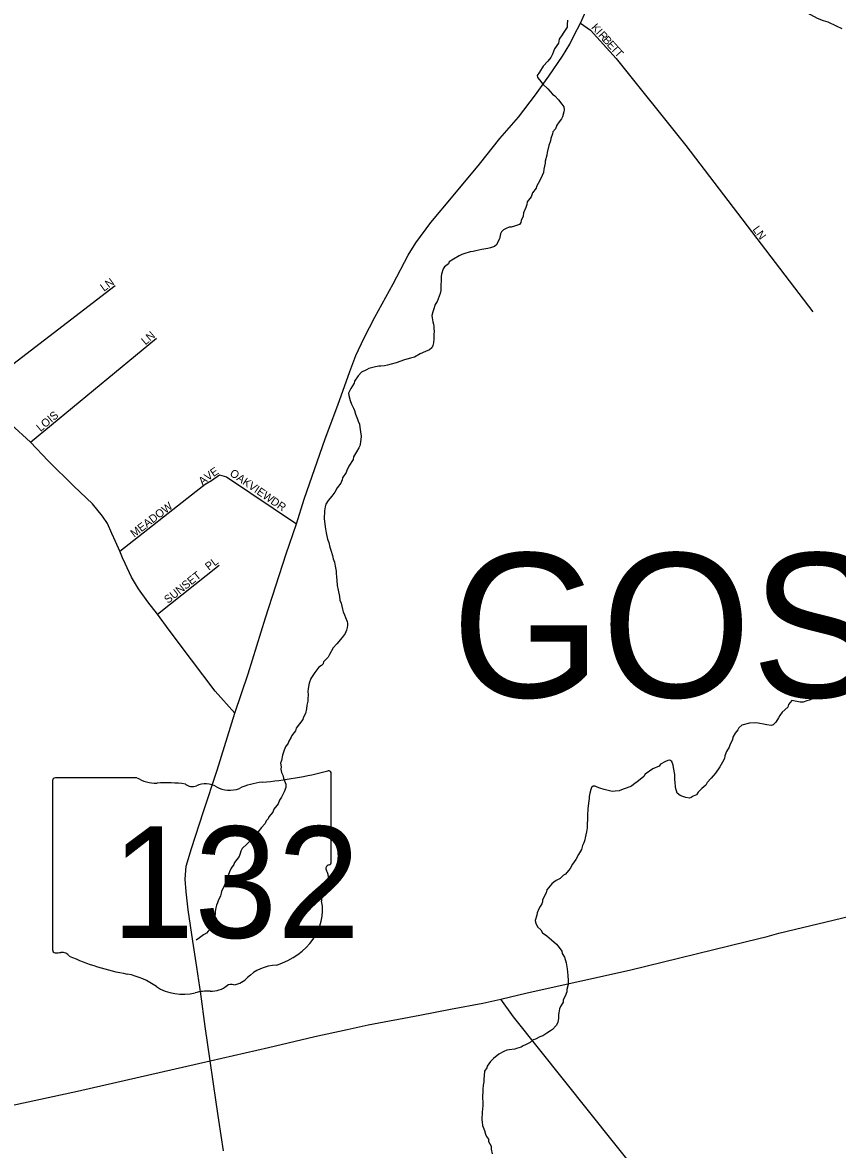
# Model space of a CAD drawing. Extents: x 1310247 to 1664935, y 235267 to 584339.
# Drawn here: x 1493476 to 1498565, y 443538 to 450576 of the extents above; entities that cross this region are included whole.
import ezdxf

# ---------------------------------------------------------------- set-up
doc = ezdxf.new("R2010")
doc.units = 0
for name, color, linetype in [('GM_X_County_Road', 7, 'Continuous'), ('GM_X_Minor_River', 7, 'Continuous'), ('GM_X_State_Location', 7, 'Continuous'), ('GM_X_State_Route', 7, 'Continuous'), ('GM_X_State_Shield', 7, 'Continuous'), ('GM_X_Township_Road', 7, 'Continuous'), ('GM_X_Township_Subdivision', 7, 'Continuous'), ('GM_X_Township_Subdivision_Text', 7, 'Continuous'), ('GM_X_Township_Text', 7, 'Continuous')]:
    doc.layers.add(name, color=color, linetype=linetype)

msp = doc.modelspace()

# ---------------------------------------------------------------- linework, layer by layer
at = {"layer": 'GM_X_County_Road'}
for points in [[(1494648.7, 444090.5), (1495011.6, 444174.7), (1495302.3, 444243.6), (1495503.7, 444286.2), (1495634.2, 444316.4), (1495957.6, 444376.1), (1496148.5, 444414.8), (1496350.9, 444451.1), (1496463.3, 444477), (1496628, 444515), (1497266.5, 444656.9), (1497997.7, 444836.7), (1498126.3, 444867.9), (1498198.6, 444888.3), (1498590.5, 444981.5), (1500055, 445351.2), (1500870.4, 445559.5), (1502303.4, 445925.6)], [(1493172.3, 443762.6), (1493172.3, 443762.6), (1493819.9, 443901.8), (1494648.7, 444090.5)]]:
    msp.add_lwpolyline(points, dxfattribs=at)
at = {"layer": 'GM_X_Minor_River'}
for points in [[(1498029.8, 450798.9), (1498059.4, 450784.1), (1498087.2, 450773.4), (1498120.9, 450758.6), (1498154.7, 450747.7), (1498186.6, 450738.9), (1498224.3, 450724), (1498265.8, 450700.9), (1498293.4, 450684.2), (1498337, 450663), (1498362.6, 450646.4), (1498396.1, 450625.5), (1498437.7, 450604.4), (1498475.4, 450589.5), (1498505.2, 450580.7), (1498556.7, 450555.4), (1498592.4, 450538.5)], [(1496879.4, 450591.6), (1496876.7, 450563.6), (1496876.3, 450547.6), (1496851.2, 450510.2), (1496846.9, 450498.3), (1496828.2, 450472.8), (1496823.6, 450446.8), (1496798.6, 450411.4), (1496785.7, 450377.7), (1496775.2, 450358), (1496756.5, 450334.4), (1496727.7, 450303.1), (1496704.6, 450265.7), (1496690.1, 450246), (1496691.8, 450232), (1496705.4, 450217.6), (1496724.8, 450191), (1496756.2, 450162.2), (1496785.4, 450129.3), (1496799.2, 450119), (1496822.6, 450092.3), (1496843.9, 450065.7), (1496855.6, 450049.4), (1496859.1, 450031.3), (1496856.8, 450019.3), (1496848, 449987.5)], [(1496848, 449987.5), (1496841.7, 449975.6), (1496827.1, 449956), (1496812.5, 449934.3), (1496804, 449912.5), (1496787.4, 449892.9), (1496785.1, 449881), (1496774.3, 449851.2), (1496774, 449837.2), (1496763.2, 449807.4), (1496752, 449763.7), (1496749.6, 449747.7), (1496740.7, 449709.9), (1496740.3, 449697.9), (1496731.4, 449660), (1496728.8, 449640.1), (1496720.3, 449620.3), (1496705.5, 449588.6), (1496686.5, 449553), (1496684.2, 449541.1), (1496661.4, 449511.6), (1496652.8, 449487.8), (1496627.9, 449456.4), (1496625.5, 449440.5), (1496619, 449420.6), (1496604.1, 449387), (1496601.6, 449367), (1496590.8, 449339.2), (1496588.5, 449327.3), (1496580.2, 449315.5), (1496547.8, 449304.3), (1496527.6, 449298.8), (1496515.6, 449297.1), (1496495.3, 449289.6), (1496479.1, 449282), (1496466.7, 449268.3), (1496460.4, 449256.5), (1496453.6, 449224.6), (1496443, 449202.9), (1496438.6, 449189), (1496424.3, 449177.3), (1496398, 449168), (1496381.8, 449164.4), (1496343.6, 449159.4), (1496307.3, 449150.3), (1496291.2, 449146.8), (1496271, 449143.3), (1496232.6, 449132.3), (1496218.4, 449126.6), (1496202.2, 449119), (1496167.6, 449097.9), (1496141.1, 449080.6), (1496136.8, 449068.7), (1496110.2, 449049.3), (1496101.9, 449037.5), (1496093, 449003.7), (1496090.6, 448989.8), (1496089.8, 448955.7), (1496087.5, 448943.8), (1496088.9, 448921.7), (1496088.4, 448901.7), (1496083.9, 448883.8), (1496071, 448850.1), (1496064.6, 448834.2), (1496052.1, 448814.5), (1496043.3, 448782.7), (1496038.9, 448768.8), (1496032.3, 448746.9), (1496034, 448732.8), (1496039.3, 448706.7), (1496043, 448692.5), (1496044.7, 448680.5), (1496044.3, 448666.5), (1496045.8, 448644.4), (1496045.4, 448632.4), (1496044.9, 448612.4), (1496044.6, 448600.4), (1496042, 448576.4), (1496037.6, 448558.5), (1496031.2, 448544.6), (1496016.8, 448531), (1495992.5, 448521.6), (1495960, 448506.4), (1495923.4, 448485.4), (1495899.2, 448480), (1495860.8, 448469), (1495810.2, 448450.3), (1495777.9, 448443.1), (1495755.7, 448435.7), (1495737.5, 448432.1), (1495713.4, 448430.8), (1495701.4, 448429.1), (1495681.2, 448425.6), (1495638.8, 448414.7), (1495624.6, 448407), (1495592.1, 448391.9), (1495571.5, 448370.4), (1495548.6, 448336.9), (1495546.3, 448323), (1495525.3, 448289.5), (1495521, 448277.5)], [(1495521, 448277.5), (1495512.6, 448261.8), (1495514.3, 448247.7), (1495521.5, 448215.5), (1495530.9, 448193.2), (1495542.3, 448166.8), (1495549.9, 448152.6), (1495555.4, 448130.4), (1495568.6, 448098), (1495572.3, 448085.9), (1495579.9, 448067.7), (1495583.4, 448049.6), (1495586.7, 448019.5), (1495590, 447993.3), (1495589.5, 447973.3), (1495587, 447955.3), (1495582.4, 447931.4), (1495576.1, 447919.6), (1495561.5, 447895.9), (1495542.6, 447864.4), (1495540.2, 447846.4), (1495513, 447805), (1495500.3, 447777.3), (1495498, 447765.4), (1495475.1, 447731.9), (1495472.8, 447720), (1495464.2, 447700.2), (1495441.4, 447670.7), (1495426.7, 447643.1), (1495408, 447617.5), (1495385.2, 447590.1), (1495370.6, 447568.4), (1495366.2, 447550.5), (1495361.6, 447526.6), (1495360.3, 447476.5), (1495361.9, 447462.5), (1495365, 447426.3), (1495368.7, 447414.2), (1495372.1, 447388.1), (1495381.1, 447349.8), (1495388.6, 447327.6), (1495395.9, 447299.3), (1495401.5, 447281.2), (1495412.6, 447246.8), (1495416.1, 447226.7), (1495423.6, 447206.5), (1495429, 447180.3), (1495434.2, 447150.1), (1495433.8, 447134.1), (1495437.3, 447114), (1495438.8, 447091.9), (1495441.9, 447059.8), (1495447.2, 447031.6), (1495456.3, 446991.3), (1495457.7, 446969.2), (1495465.2, 446949), (1495474.3, 446912.7), (1495477.9, 446894.6), (1495487.4, 446876.3), (1495493, 446860.1), (1495502.4, 446835.9), (1495506.1, 446821.8), (1495505.8, 446809.7), (1495503.5, 446797.8), (1495499.1, 446781.9), (1495490.5, 446760.1), (1495471.8, 446734.5), (1495438.7, 446695.3), (1495416, 446669.9), (1495392.9, 446628.4), (1495384.5, 446612.6), (1495372.1, 446600.9), (1495355.6, 446583.3), (1495353.3, 446571.4), (1495343, 446559.6), (1495326.7, 446550), (1495301.8, 446516.6), (1495276.8, 446479.2), (1495266, 446449.5), (1495261.5, 446429.5), (1495259.1, 446415.6), (1495258.7, 446397.6), (1495260.2, 446377.5), (1495257.5, 446351.5), (1495257.1, 446337.5), (1495252.5, 446313.6), (1495249.9, 446289.6), (1495243.1, 446259.8), (1495228.4, 446234.1), (1495226.1, 446222.2), (1495205.4, 446196.7), (1495184.7, 446169.2), (1495180.2, 446151.3), (1495157.5, 446123.8), (1495153.2, 446111.9), (1495138.5, 446088.3), (1495134.1, 446074.3), (1495117.6, 446052.8), (1495109, 446031), (1495100.2, 446001.1), (1495093.3, 445967.3)], [(1498576.6, 446434.9), (1498533.9, 446412), (1498513.6, 446404.5), (1498481, 446383.3), (1498458.8, 446375.9), (1498424.2, 446358.8), (1498410.1, 446353.1), (1498389.8, 446343.7), (1498373.6, 446340.1), (1498351.3, 446330.6), (1498331.3, 446331.2), (1498291.4, 446340.2), (1498279.4, 446342.5), (1498258.7, 446317), (1498254.3, 446301.1), (1498219.4, 446268), (1498204.8, 446248.3), (1498196.4, 446232.5), (1498179.7, 446206.9), (1498163.2, 446189.3), (1498151.1, 446185.7), (1498123.2, 446190.4), (1498103.2, 446194.9), (1498081.2, 446197.5), (1498069.2, 446199.8), (1498053.3, 446202.2), (1498015.1, 446201.2), (1497968.7, 446188.4), (1497948.2, 446171), (1497941.9, 446159.1), (1497925.3, 446137.5), (1497912.6, 446111.8), (1497910.2, 446097.8), (1497893.3, 446062.2), (1497889, 446050.3), (1497872.2, 446022.7), (1497861.5, 445997), (1497859.1, 445979), (1497846.5, 445957.3), (1497829.7, 445927.7), (1497802.6, 445888.3), (1497775.8, 445857), (1497751, 445829.6), (1497742.6, 445813.8), (1497718, 445792.4), (1497695.3, 445769), (1497684.9, 445753.2), (1497664.6, 445743.7), (1497652.4, 445736), (1497640.2, 445732.3), (1497618.3, 445736.9), (1497598.4, 445741.5), (1497582.5, 445747.9), (1497564.8, 445762.3), (1497553.7, 445798.7), (1497554, 445810.7), (1497552.3, 445822.8), (1497549.1, 445854.9), (1497549.7, 445878.9), (1497540.8, 445923.2), (1497539.2, 445937.3), (1497529.8, 445961.6), (1497517.9, 445969.9), (1497505.8, 445966.2), (1497491.6, 445960.6), (1497459.1, 445943.4), (1497450.8, 445931.6), (1497412.3, 445914.6), (1497363.3, 445881.8), (1497356.9, 445868), (1497322.1, 445840.8), (1497291.5, 445817.6), (1497279.1, 445805.9), (1497244.8, 445794.8), (1497232.6, 445789.1), (1497216.4, 445783.5), (1497202.2, 445777.9), (1497176.1, 445774.5), (1497158, 445773), (1497124.1, 445781.9), (1497108.2, 445786.3), (1497080.3, 445795.1), (1497064.4, 445801.5), (1497052.5, 445805.8), (1497040.5, 445806.1), (1497028.3, 445798.4), (1497023.9, 445786.5), (1497019.3, 445762.6), (1497014.8, 445742.7), (1497014.5, 445728.7), (1497009.7, 445700.8), (1497006.8, 445664.8), (1497003.8, 445622.8)], [(1495093.3, 445967.3), (1495086.9, 445949.4), (1495090.3, 445927.3), (1495090, 445913.3), (1495093.5, 445893.1), (1495101, 445874.9), (1495106.6, 445856.8), (1495112.2, 445840.6), (1495119.6, 445818.3), (1495121.1, 445798.3), (1495110.4, 445770.5), (1495093.5, 445738.9), (1495081, 445719.2), (1495072.4, 445697.4), (1495064.1, 445685.6), (1495045.5, 445662.1), (1495039, 445644.2), (1495014.2, 445614.8), (1495009.9, 445602.9), (1494997.5, 445591.2), (1494991.1, 445573.3), (1494968.4, 445547.9), (1494945.6, 445518.5), (1494920.7, 445489.1), (1494894, 445461.7), (1494877.5, 445444.1), (1494848.7, 445416.8), (1494840.3, 445401), (1494835.9, 445387.1), (1494829.4, 445367.3), (1494800.4, 445330), (1494796.1, 445318.1), (1494779.4, 445294.5), (1494768.9, 445272.7), (1494753.8, 445233), (1494751.5, 445219.1), (1494736.7, 445189.4), (1494719.6, 445149.8), (1494717.3, 445137.9), (1494712.9, 445122), (1494698.1, 445090.3), (1494693.7, 445078.4), (1494687.4, 445064.5), (1494682.9, 445046.6), (1494678.4, 445026.7), (1494677.1, 444976.7), (1494672.6, 444954.8), (1494666, 444934.9), (1494649.5, 444915.3), (1494635.1, 444901.7), (1494624.7, 444887.9), (1494606.4, 444878.4), (1494581.9, 444859), (1494559.5, 444845.5)], [(1497003.8, 445622.8), (1497001.8, 445546.8), (1496997.2, 445520.8), (1496990.2, 445485), (1496987.9, 445471), (1496981.4, 445453.2), (1496972.9, 445435.3), (1496966.3, 445411.5), (1496947.4, 445379.9), (1496930.6, 445348.3), (1496909.8, 445318.8), (1496895.1, 445293.2), (1496884.7, 445279.4), (1496866.1, 445257.9), (1496853.9, 445250.2), (1496833.4, 445230.7), (1496809, 445217.3), (1496794.7, 445207.7), (1496782.3, 445196), (1496772, 445184.2), (1496749.3, 445158.8), (1496746.8, 445140.8), (1496738.5, 445127), (1496723.6, 445095.4), (1496723.3, 445083.4), (1496719, 445071.5), (1496708.6, 445055.7), (1496700.2, 445039.9), (1496689.5, 445016.1), (1496687.1, 445000.2), (1496678.3, 444968.4), (1496680, 444956.3), (1496683.7, 444944.2), (1496693.3, 444925.9), (1496712.9, 444909.4), (1496722.5, 444891.1), (1496750.1, 444872.3), (1496779.5, 444847.5), (1496810.9, 444820.7), (1496826.4, 444798.2), (1496843.9, 444775.8), (1496845.5, 444761.7), (1496861, 444739.2), (1496870.1, 444703), (1496877.2, 444666.7), (1496882.1, 444624.5), (1496883.3, 444592.5), (1496882.7, 444568.4), (1496875.9, 444536.6), (1496875.5, 444522.5), (1496864.8, 444494.8), (1496852.2, 444473.1), (1496851.8, 444457.1), (1496835.1, 444431.5), (1496828.7, 444415.6), (1496826.1, 444391.6), (1496823.8, 444379.7), (1496823.2, 444357.7), (1496818.5, 444329.8), (1496808, 444312), (1496785.3, 444286.6), (1496773.1, 444278.9), (1496750.6, 444263.4), (1496724.2, 444248.1), (1496705.9, 444240.6), (1496679.5, 444227.2), (1496665.4, 444221.6), (1496646.9, 444206.1), (1496616.5, 444190.8), (1496602.3, 444185.2), (1496590, 444177.5), (1496561.7, 444168.2), (1496549.6, 444164.6), (1496515.4, 444159.5), (1496501.3, 444157.8), (1496481.1, 444150.3), (1496450.5, 444133.1), (1496417.8, 444105.9), (1496399.2, 444086.4), (1496378.5, 444058.9), (1496376.2, 444046.9), (1496361.6, 444027.3), (1496356.3, 443975.3), (1496355.9, 443959.3), (1496353.4, 443939.4), (1496350.7, 443913.4), (1496349.2, 443853.3), (1496350.8, 443837.3), (1496350.1, 443811.3), (1496347.1, 443771.3), (1496346.8, 443757.3), (1496344.2, 443737.3), (1496343.9, 443723.3), (1496345.5, 443709.2), (1496349, 443687.1), (1496360.2, 443656.8), (1496367.7, 443632.5), (1496373.3, 443618.4), (1496384.9, 443602), (1496386.6, 443588), (1496401.8, 443557.5)], [(1496401.8, 443557.5), (1496403.4, 443539.5), (1496408.7, 443511.3)]]:
    msp.add_lwpolyline(points, dxfattribs=at)
at = {"layer": 'GM_X_State_Route'}
for points in [[(1494801.3, 446261.9), (1494884.2, 446508.2), (1494993.5, 446858.9), (1495123.4, 447257.3), (1495187.8, 447445.9), (1495235.3, 447598.7), (1495365.1, 447976), (1495445.8, 448185.6), (1495519.9, 448396.7), (1495556.5, 448495.9), (1495608.9, 448607.8), (1495676.7, 448735.2), (1495790.2, 448944.6), (1495884.8, 449122.4), (1495932.8, 449199.3), (1496026.2, 449327), (1496165, 449493.7), (1496329.2, 449692), (1496457.6, 449852.6), (1496573.3, 449986.1), (1496678.9, 450125.6), (1496762, 450241.6), (1496847.2, 450365.6), (1496893.1, 450440.5), (1496921.2, 450497.5), (1496961.1, 450571.6), (1497001, 450666.1)], [(1494801.3, 446261.9), (1494679.7, 446400.1), (1494531.4, 446594.8), (1494392.2, 446780.8), (1494318, 446880.9), (1494259.7, 446957.2), (1494200, 447040.1), (1494156.7, 447112.6), (1494118, 447197.3), (1494100.8, 447233.1), (1494084.7, 447274.2), (1494057.6, 447334.7), (1494034.7, 447384.2), (1494007, 447446.7), (1493976.4, 447493.9), (1493912.6, 447570.7), (1493796.5, 447681.2), (1493636.4, 447838.8), (1493525.2, 447955), (1493402.6, 448067.6)], [(1494648.7, 444090.5), (1494617, 444306.4), (1494589.9, 444509.6), (1494565.3, 444675.9), (1494539.4, 444839.7), (1494511.1, 445034.3), (1494497.5, 445146.4), (1494491.4, 445226.6), (1494498.1, 445306.1), (1494531, 445417.4), (1494607.1, 445648.9), (1494690.9, 445906.3), (1494801.3, 446261.9)], [(1494730.3, 443529.2), (1494701.5, 443720.5), (1494685.8, 443832.3), (1494648.7, 444090.5)]]:
    msp.add_lwpolyline(points, dxfattribs=at)
at = {"layer": 'GM_X_State_Shield'}
for p, q in [((1495404.5, 445333), (1495404.5, 445885.7)), ((1493664.3, 445841.3), (1493664.3, 444784.7)), ((1494191, 445859.5), (1493681.4, 445859.5)), ((1495404.3, 445333.1), (1495404.5, 445333))]:
    msp.add_line(p, q, dxfattribs=at)
for centre, major_axis, start_param, end_param in [((1494784.6, 447300.1), (1845.5, 0), 4.814394, 5.042369), ((1495385.2, 445888), (19.4, 0), 6.141152, 7.989035), ((1493684.2, 445843.6), (20.2, 0), 1.712693, 3.28349), ((1494312.4, 445982.2), (195.5, 0), 4.042523, 4.731795), ((1494377.2, 445266.3), (702, 0), 1.404758, 1.657858), ((1494536.6, 445849.1), (56.4, 0), 3.836095, 5.185415), ((1494619.4, 445726.9), (117.3, 0), 0.950623, 2.079405), ((1495020, 445536.8), (371.3, 0), 1.699011, 2.107814), ((1494770.8, 445894.5), (141.1, 0), 4.081561, 5.145723), ((1495383.8, 445330.8), (20.7, 0), 5.05454, 6.418171), ((1495400, 445292.4), (30, 0), 1.883978, 3.671073), ((1495209.3, 445222.5), (180, 0), 5.934695, 6.695948), ((1495473.9, 445101.7), (130.9, 0), 2.387724, 3.262537), ((1494888, 445031.3), (461.6, 0), 5.101752, 6.440018), ((1493684.4, 444782.4), (20.3, 0), 3.00124, 4.508301), ((1493687.5, 444890.5), (155.2, 0), 4.665946, 4.897461), ((1493719.2, 444723.8), (56, 0), 0.519207, 1.627899), ((1494425.8, 445673.1), (1332.7, 0), 4.195997, 4.488961), ((1495082.6, 444488.1), (252.8, 0), 1.647645, 2.488434), ((1494028.5, 444310), (417, 0), 0.823519, 1.323587), ((1494479.5, 444718.5), (264.6, 0), 4.026481, 4.996735), ((1494651.7, 444639.4), (141, 0), 4.691044, 5.507374), ((1494779.2, 444537), (39.7, 0), 1.147584, 2.315152), ((1494762.3, 444682.3), (149.1, 0), 4.937069, 5.64225), ((1494632.4, 444353.2), (217.4, 0), 1.495662, 1.94098)]:
    msp.add_ellipse(centre, major_axis=major_axis, ratio=0.8, start_param=start_param, end_param=end_param, dxfattribs=at)
at = {"layer": 'GM_X_Township_Road'}
msp.add_lwpolyline([(1498111.4, 442399.3), (1496542.2, 444365.6), (1496463.3, 444477)], dxfattribs=at)
at = {"layer": 'GM_X_Township_Subdivision'}
for points in [[(1496961.1, 450571.6), (1497023.6, 450529.1), (1497183.8, 450351.3), (1497617.3, 449807.1), (1498411.3, 448769.2)], [(1493196.3, 448276.4), (1494055, 448934.3)], [(1493525.2, 447955), (1494312.5, 448605.4)], [(1494084.7, 447274.2), (1494560.3, 447649.9), (1494617.2, 447692.6), (1494655.7, 447715.8), (1494706.7, 447751.7), (1494749.3, 447738.9)], [(1494749.3, 447738.9), (1495187.8, 447445.9)], [(1494318, 446880.9), (1494703.2, 447186.3)]]:
    msp.add_lwpolyline(points, dxfattribs=at)

# ---------------------------------------------------------------- texts
at = {"layer": 'GM_X_State_Location'}
for s in ['s', 'r']:
    msp.add_text(s, height=1, dxfattribs=at).set_placement((1494514.8, 445242.8))
msp.add_text('132', height=1, rotation=0.00001, dxfattribs=at).set_placement((1494161.8, 445170))
at = {"layer": 'GM_X_State_Shield'}
msp.add_text('132', height=696.1, dxfattribs=at).set_placement((1494031.1, 444859.2))
at = {"layer": 'GM_X_Township_Subdivision_Text'}
for s, rotation, p in [('K', 312.15458, (1497024.2, 450542.7)), ('I', 312.16663, (1497053.8, 450510.1)), ('R', 312.16589, (1497068.5, 450493.8)), ('B', 312.14789, (1497095.1, 450464.4)), ('E', 312.16725, (1497121.7, 450435.1)), ('T', 312.17812, (1497145.3, 450409)), ('T', 312.50979, (1497169.2, 450382.6)), ('LN', 306.2589, (1498032.4, 449283.6)), ('LN', 36.25194, (1493984.6, 448894.1)), ('LN', 40.60386, (1494243.7, 448559.3)), ('LOIS', 39.7984, (1493588.2, 448018.2)), ('E', 33.8416, (1494668.8, 447736.8)), ('OAKVIEW', 325.57832, (1494765.5, 447750.3)), ('A', 39.17867, (1494600.2, 447683.8)), ('V', 36.18804, (1494633.8, 447711.2)), ('MEADOW', 37.4071, (1494173.7, 447358.4)), ('DR', 326.3133, (1495020.6, 447574.3)), ('PL', 37.57346, (1494640.1, 447151.6)), ('SUNSET', 38.66314, (1494384.7, 446944.7))]:
    msp.add_text(s, height=50, rotation=rotation, dxfattribs=at).set_placement(p)
at = {"layer": 'GM_X_Township_Text'}
msp.add_text('GOSHEN', height=900, rotation=0.00001, dxfattribs=at).set_placement((1496154.4, 446361.5))

doc.saveas('drawing.dxf')
